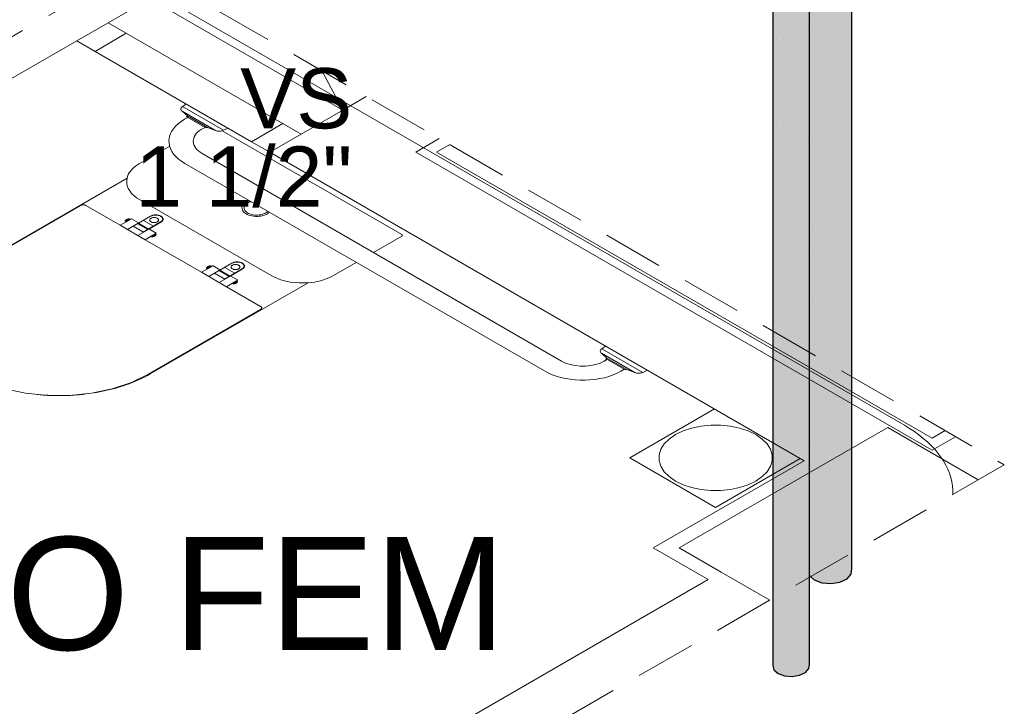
# Model space of a CAD drawing. Header units: millimetres. Extents: x 567 to 934, y -1 to 364.
# Tile 881 of 1056: x 809.23 to 812.5, y 64.82 to 67.1. Entities that reach past the tile are written whole.
import ezdxf

# ---------------------------------------------------------------- set-up
doc = ezdxf.new("R2010")
doc.units = ezdxf.units.MM
doc.header["$MEASUREMENT"] = 0
doc.linetypes.add('JIS_02_2.0', pattern=[0.3, 0.2, -0.1])
doc.linetypes.add('NULL', pattern=[0])
for name, color, linetype, lineweight in [('A-ANNO-SYMB', 7, 'Continuous', 9), ('A-AREA-IDEN', 7, 'Continuous', 9), ('A-DETL-THIN', 7, 'Continuous', 18), ('A-GENM', 7, 'Continuous', 13), ('A-GLAZ', 7, 'Continuous', 13), ('A-GLAZ-SILL', 7, 'Continuous', 13), ('A-WALL', 7, 'Continuous', 25), ('AF-Condutos', 140, 'Continuous', 25), ('ARQ-ALV-REB', 7, 'Continuous', 18), ('Caixas e Ralos - TIGRE', 7, 'Continuous', 13), ('DI-Área do detalhe', 10, 'JIS_02_2.0', 0), ('Peças hidrossanitárias', 7, 'Continuous', 13), ('S-COLS', 7, 'Continuous', 13), ('Textos', 7, 'Continuous', 9)]:
    doc.layers.add(name, color=color, linetype=linetype, lineweight=lineweight)
doc.styles.add('Arial', font='arial.ttf')

msp = doc.modelspace()

# ---------------------------------------------------------------- hatches: boundary and pattern name
at = {"layer": 'AF-Condutos', "linetype": 'Continuous'}
for points in [[(811.8565, 65.2528), (811.8616, 65.2482), (811.8715, 70.4435), (811.8727, 70.8845), (811.8565, 65.3903)], [(811.7349, 64.9546), (811.7388, 64.9401), (811.7388, 70.5684)], [(811.7349, 64.9546), (811.7388, 70.5316), (811.7349, 70.5359)], [(811.7388, 64.9401), (811.7527, 64.9278), (811.7527, 70.5561)], [(811.7527, 64.9278), (811.7741, 64.9198), (811.7741, 70.5481)], [(811.7741, 64.9198), (811.7992, 64.9175), (811.7992, 70.5458)], [(811.7992, 64.9175), (811.8238, 64.9213), (811.8238, 70.5496)], [(811.8238, 64.9213), (811.8436, 64.9305), (811.8436, 70.5588)], [(811.8552, 64.9436), (811.8565, 70.5311), (811.8492, 70.5285), (811.8488, 70.4826), (811.8436, 70.5227), (811.8436, 64.9305), (811.8549, 70.4464)], [(811.8613, 67.0208), (811.8613, 70.5328), (811.8565, 65.3903)], [(811.7388, 70.5301), (811.7388, 64.9401), (811.7526, 70.5249)], [(811.7527, 70.5214), (811.7527, 64.9278), (811.7739, 70.5168)], [(811.7991, 70.5159), (811.7741, 70.5189), (811.7741, 64.9198)], [(811.7992, 64.9175), (811.8237, 70.5195), (811.7992, 70.5167)], [(811.8435, 70.5218), (811.8238, 70.5195), (811.8238, 64.9213)], [(811.8549, 70.4509), (811.8436, 64.9305), (811.8552, 64.9436)], [(811.8552, 64.9436), (811.8565, 64.9583), (811.8565, 70.4494)], [(811.8565, 65.2528), (811.8565, 70.4429), (811.8565, 70.4496)], [(811.8565, 65.3903), (811.8612, 70.4438), (811.8565, 70.4495)], [(811.8613, 67.0208), (811.8714, 70.4409), (811.8613, 70.4466)], [(811.8616, 65.2482), (811.8727, 65.2384), (811.8964, 70.4473), (811.8715, 70.4448)], [(811.8984, 65.2287), (811.9285, 65.226), (811.958, 65.2306), (811.9818, 65.2417), (811.9957, 65.2574), (811.9973, 65.275), (811.9973, 70.1916), (811.9971, 70.3815), (811.8964, 70.4397), (811.8727, 65.2384)]]:
    msp.add_hatch(color=151, dxfattribs=at).paths.add_polyline_path(points)

# ---------------------------------------------------------------- linework, layer by layer
at = {"layer": 'A-ANNO-SYMB', "color": 8, "linetype": 'Continuous', "lineweight": 5}
msp.add_line((812.1722, 65.7517), (809.5727, 67.2525), dxfattribs=at)
msp.add_lwpolyline([(812.3335, 65.5222), (812.3333, 65.5363), (812.3321, 65.5504), (812.3297, 65.5645), (812.3263, 65.5785), (812.3217, 65.5924), (812.3162, 65.6061), (812.3095, 65.6197), (812.3018, 65.6332), (812.2931, 65.6464), (812.2834, 65.6594), (812.2727, 65.6721), (812.2611, 65.6845), (812.2485, 65.6966), (812.2349, 65.7084), (812.2205, 65.7198), (812.2052, 65.7309), (812.1891, 65.7415), (812.1722, 65.7517), (812.1722, 65.7517)], dxfattribs=at)
at = {"layer": 'A-DETL-THIN', "color": 8, "lineweight": 5}
msp.add_line((810.2391, 66.9282), (810.307, 66.7987), dxfattribs=at)
at = {"layer": 'A-GENM', "color": 8, "lineweight": 5}
for p, q in [((810.6188, 66.6587), (810.6623, 66.6839)), ((812.2642, 65.7087), (810.6188, 66.6587)), ((812.3077, 65.7339), (812.2642, 65.7087))]:
    msp.add_line(p, q, dxfattribs=at)
at = {"layer": 'A-GLAZ', "color": 8, "lineweight": 5}
for p, q in [((809.6661, 67.1687), (809.5276, 67.0887)), ((810.307, 66.7987), (809.6661, 67.1687)), ((809.4236, 67.0287), (809.5276, 67.0887)), ((809.5276, 67.0887), (810.1684, 66.7187)), ((809.5882, 67.0537), (809.4843, 66.9937)), ((809.4843, 66.9937), (809.4236, 67.0287)), ((810.1684, 66.7187), (810.307, 66.7987)), ((810.0039, 66.6937), (810.1078, 66.7537)), ((810.1684, 66.7187), (810.0645, 66.6587)), ((810.0645, 66.6587), (810.0039, 66.6937))]:
    msp.add_line(p, q, dxfattribs=at)
at = {"layer": 'A-GLAZ-SILL', "color": 8, "lineweight": 5}
msp.add_line((810.0039, 66.6937), (809.4843, 66.9937), dxfattribs=at)
at = {"layer": 'A-WALL', "color": 8, "lineweight": 5}
for p, q in [((806.306, 65.2287), (809.4236, 67.0287)), ((810.3851, 66.8439), (810.307, 66.7987)), ((810.5495, 66.6587), (810.6276, 66.7039)), ((810.0645, 66.6587), (811.8391, 65.6341)), ((812.2642, 65.6687), (810.5495, 66.6587)), ((811.8824, 65.6091), (812.1168, 65.7445)), ((812.1168, 65.7445), (812.4177, 65.5708)), ((812.3424, 65.7139), (812.2642, 65.6687)), ((811.8391, 65.6341), (811.3374, 65.3445)), ((811.424, 65.3445), (811.8824, 65.6091)), ((811.3374, 65.3445), (811.52, 65.2391)), ((811.5633, 65.2641), (811.424, 65.3445)), ((811.52, 65.2391), (808.904, 63.7287)), ((811.7249, 65.1708), (811.5633, 65.2641))]:
    msp.add_line(p, q, dxfattribs=at)
at = {"layer": 'AF-Condutos'}
for p, q in [((811.7349, 70.5359), (811.7349, 64.9546)), ((811.8565, 65.2528), (811.8565, 70.4429)), ((811.9973, 65.275), (811.9973, 70.1916)), ((811.9957, 65.2574), (811.9973, 65.275)), ((811.8565, 65.2528), (811.8616, 65.2482)), ((811.8565, 64.9583), (811.8565, 65.2528)), ((811.8616, 65.2482), (811.8727, 65.2384)), ((811.8727, 65.2384), (811.8984, 65.2287)), ((811.958, 65.2306), (811.9818, 65.2417)), ((811.9818, 65.2417), (811.9957, 65.2574)), ((811.8984, 65.2287), (811.9285, 65.226)), ((811.9285, 65.226), (811.958, 65.2306)), ((811.7349, 64.9546), (811.7388, 64.9401)), ((811.7388, 64.9401), (811.7527, 64.9278)), ((811.8436, 64.9305), (811.8552, 64.9436)), ((811.8552, 64.9436), (811.8565, 64.9583)), ((811.7527, 64.9278), (811.7741, 64.9198)), ((811.7741, 64.9198), (811.7992, 64.9175)), ((811.7992, 64.9175), (811.8238, 64.9213)), ((811.8238, 64.9213), (811.8436, 64.9305))]:
    msp.add_line(p, q, dxfattribs=at)
at = {"layer": 'ARQ-ALV-REB', "color": 8, "lineweight": 5}
for p, q in [((811.2605, 65.6437), (811.5415, 65.806)), ((811.5454, 65.4792), (811.2605, 65.6437)), ((811.8264, 65.6415), (811.5454, 65.4792))]:
    msp.add_line(p, q, dxfattribs=at)
at = {"layer": 'Caixas e Ralos - TIGRE', "color": 8, "lineweight": 5}
for p, q in [((811.5415, 65.806), (811.2605, 65.6437)), ((811.2605, 65.6437), (811.5454, 65.4792)), ((811.5454, 65.4792), (811.8264, 65.6415))]:
    msp.add_line(p, q, dxfattribs=at)
for points in [[(811.6788, 65.5667), (811.6999, 65.5813), (811.7163, 65.5977), (811.7276, 65.6155), (811.7333, 65.6342), (811.7333, 65.6532), (811.7276, 65.6719), (811.7163, 65.6898), (811.6999, 65.7062), (811.6788, 65.7207), (811.6536, 65.7329), (811.6251, 65.7424), (811.5942, 65.7489), (811.5618, 65.7522), (811.529, 65.7522), (811.4966, 65.7489), (811.4657, 65.7424), (811.4372, 65.7329), (811.412, 65.7207)], [(811.412, 65.7207), (811.3909, 65.7062), (811.3745, 65.6898), (811.3632, 65.6719), (811.3575, 65.6532), (811.3575, 65.6342), (811.3632, 65.6155), (811.3745, 65.5977), (811.3909, 65.5813), (811.412, 65.5667), (811.4372, 65.5545), (811.4657, 65.545), (811.4966, 65.5385), (811.529, 65.5353), (811.5618, 65.5353), (811.5942, 65.5385), (811.6251, 65.545), (811.6536, 65.5545), (811.6788, 65.5667)]]:
    msp.add_lwpolyline(points, dxfattribs=at)
at = {"layer": 'DI-Área do detalhe'}
msp.add_lwpolyline([(805.9529, 65.1626), (809.625, 67.2827), (812.504, 65.6206), (808.8319, 63.5005), (805.9529, 65.1626)], dxfattribs=at)
at = {"layer": 'Peças hidrossanitárias', "color": 8, "lineweight": 5}
for p, q in [((809.7747, 66.81), (809.7874, 66.8187)), ((809.9109, 66.7314), (809.7747, 66.81)), ((809.7912, 66.7791), (809.7732, 66.7948)), ((809.7732, 66.7948), (809.8845, 66.7306)), ((809.7886, 66.777), (809.7912, 66.7791)), ((809.7929, 66.7745), (809.7886, 66.777)), ((809.8573, 66.7409), (809.7912, 66.7791)), ((809.8504, 66.7413), (809.7929, 66.7745)), ((809.8537, 66.7395), (809.8504, 66.7413)), ((809.8573, 66.7409), (809.8537, 66.7395)), ((809.8845, 66.7306), (809.8573, 66.7409)), ((809.9259, 66.7387), (809.9109, 66.7314)), ((809.9062, 66.7301), (810.5027, 66.3857)), ((809.6323, 66.6212), (809.733, 66.6793)), ((809.8399, 66.6544), (811.0339, 65.9651)), ((810.9767, 65.9321), (809.7827, 66.6214)), ((809.066, 66.2694), (809.5905, 66.5723)), ((809.0641, 66.2666), (809.4365, 66.4816)), ((809.4538, 66.4816), (809.5673, 66.4161)), ((809.6323, 66.5012), (810.0688, 66.2492)), ((809.6693, 66.446), (809.6114, 66.4126)), ((809.6284, 66.4234), (809.6684, 66.4465)), ((809.5673, 66.4161), (809.5872, 66.4276)), ((809.5673, 66.4161), (809.6505, 66.3681)), ((809.584, 66.4304), (809.5958, 66.4372)), ((809.5982, 66.4368), (809.5847, 66.429)), ((809.5872, 66.4276), (809.5847, 66.429)), ((809.5872, 66.4276), (809.6007, 66.4354)), ((809.6279, 66.4231), (809.5916, 66.4021)), ((809.5982, 66.4368), (809.6007, 66.4354)), ((809.6007, 66.4354), (809.6041, 66.4374)), ((809.6059, 66.4374), (809.6284, 66.4244)), ((809.6105, 66.4131), (809.6452, 66.3931)), ((809.6265, 66.4213), (809.6594, 66.4023)), ((809.6287, 66.4225), (809.6616, 66.4035)), ((809.6443, 66.3936), (809.7022, 66.427)), ((809.6454, 66.4322), (809.6784, 66.4132)), ((809.7031, 66.4264), (809.663, 66.4034)), ((809.663, 66.4034), (809.6262, 66.3821)), ((809.6703, 66.3795), (809.6505, 66.3681)), ((809.6648, 66.4033), (809.6873, 66.3903)), ((809.6838, 66.3873), (809.6703, 66.3795)), ((809.6728, 66.3781), (809.6703, 66.3795)), ((809.6728, 66.3781), (809.6863, 66.3859)), ((809.687, 66.3845), (809.6752, 66.3777)), ((809.6873, 66.3893), (809.6838, 66.3873)), ((809.6838, 66.3873), (809.6863, 66.3859)), ((810.5027, 66.3797), (810.4092, 66.3257)), ((809.6505, 66.3681), (809.8377, 66.26)), ((809.8661, 66.2811), (809.8544, 66.2743)), ((809.855, 66.2729), (809.8685, 66.2807)), ((809.8685, 66.2807), (809.871, 66.2793)), ((809.871, 66.2793), (809.8745, 66.2813)), ((809.8762, 66.2813), (809.8987, 66.2683)), ((809.8818, 66.2565), (809.9397, 66.2899)), ((809.8988, 66.2673), (809.9387, 66.2904)), ((810.352, 66.2927), (810.2767, 66.2492)), ((809.8377, 66.26), (809.8575, 66.2715)), ((809.9208, 66.212), (809.8377, 66.26)), ((809.8575, 66.2715), (809.855, 66.2729)), ((809.871, 66.2793), (809.8575, 66.2715)), ((809.8994, 66.2676), (809.8619, 66.246)), ((809.9156, 66.237), (809.8809, 66.257)), ((809.9298, 66.2462), (809.8969, 66.2652)), ((809.932, 66.2474), (809.8991, 66.2664)), ((809.9726, 66.2709), (809.9147, 66.2375)), ((809.9487, 66.2571), (809.9158, 66.2761)), ((809.9734, 66.2704), (809.9334, 66.2473)), ((810.1918, 66.2251), (809.6673, 65.9222)), ((809.9334, 66.2473), (809.8966, 66.226)), ((809.9407, 66.2235), (809.9208, 66.212)), ((809.9351, 66.2473), (809.9577, 66.2343)), ((809.9407, 66.2235), (809.9542, 66.2313)), ((809.9432, 66.222), (809.9407, 66.2235)), ((809.9567, 66.2298), (809.9432, 66.222)), ((809.9456, 66.2216), (809.9573, 66.2284)), ((809.9577, 66.2333), (809.9542, 66.2313)), ((809.9542, 66.2313), (809.9567, 66.2298)), ((809.9208, 66.212), (810.0343, 66.1465)), ((810.0343, 66.1365), (809.6619, 65.9215)), ((811.1838, 65.9751), (811.1658, 65.9908)), ((811.2771, 65.9266), (811.1658, 65.9908)), ((811.1673, 66.006), (811.1799, 66.0147)), ((811.1673, 66.006), (811.3034, 65.9274)), ((811.1812, 65.973), (811.1838, 65.9751)), ((811.1844, 65.9711), (811.1812, 65.973)), ((811.1838, 65.9751), (811.2499, 65.9369)), ((811.1844, 65.9711), (811.2419, 65.938)), ((811.2462, 65.9355), (811.2419, 65.938)), ((811.2499, 65.9369), (811.2462, 65.9355)), ((811.2771, 65.9266), (811.2499, 65.9369)), ((811.3185, 65.9347), (811.3034, 65.9274)), ((811.2605, 65.6437), (811.5415, 65.806)), ((811.5454, 65.4792), (811.2605, 65.6437)), ((811.8264, 65.6415), (811.5454, 65.4792))]:
    msp.add_line(p, q, dxfattribs=at)
for points in [[(809.7747, 66.81), (809.7729, 66.8086), (809.7714, 66.807), (809.7704, 66.8053), (809.7698, 66.8035), (809.7696, 66.8017), (809.7698, 66.7999), (809.7705, 66.7981), (809.7717, 66.7964), (809.7732, 66.7948)], [(809.7929, 66.7745), (809.7809, 66.768), (809.7699, 66.7608), (809.7601, 66.7531), (809.7516, 66.7449), (809.7444, 66.7363), (809.7386, 66.7274), (809.7342, 66.7182), (809.7313, 66.7088), (809.7299, 66.6993), (809.73, 66.6897), (809.7317, 66.6802), (809.7348, 66.6708), (809.7394, 66.6616), (809.7454, 66.6527), (809.7528, 66.6442), (809.7616, 66.6361), (809.7716, 66.6285), (809.7827, 66.6214)], [(809.8504, 66.7413), (809.8431, 66.7378), (809.8364, 66.7339), (809.8304, 66.7297), (809.8251, 66.7252), (809.8206, 66.7203), (809.8168, 66.7153), (809.814, 66.7101), (809.812, 66.7047), (809.8108, 66.6993), (809.8106, 66.6938), (809.8113, 66.6883), (809.8129, 66.6829), (809.8154, 66.6776), (809.8187, 66.6725), (809.8229, 66.6675), (809.8278, 66.6629), (809.8335, 66.6585), (809.8399, 66.6544)], [(809.8845, 66.7306), (809.8873, 66.7297), (809.8902, 66.729), (809.8933, 66.7286), (809.8964, 66.7285), (809.8995, 66.7286), (809.9026, 66.7289), (809.9056, 66.7295), (809.9083, 66.7304), (809.9109, 66.7314)], [(809.6323, 66.6212), (809.6251, 66.6167), (809.6184, 66.6119), (809.6123, 66.6068), (809.6069, 66.6015), (809.6022, 66.5959), (809.5981, 66.5902), (809.5949, 66.5843), (809.5923, 66.5783), (809.5905, 66.5723)], [(809.5905, 66.5723), (809.5894, 66.5637), (809.5897, 66.555), (809.5915, 66.5465), (809.5949, 66.5381), (809.5997, 66.5299), (809.6059, 66.522), (809.6135, 66.5146), (809.6223, 66.5076), (809.6323, 66.5012)], [(809.4538, 66.4816), (809.4522, 66.4824), (809.4504, 66.483), (809.4484, 66.4834), (809.4463, 66.4836), (809.4441, 66.4836), (809.442, 66.4834), (809.44, 66.483), (809.4382, 66.4824), (809.4365, 66.4816)], [(809.9866, 66.4937), (809.9825, 66.491), (809.979, 66.4881), (809.9762, 66.4849), (809.9741, 66.4815), (809.9728, 66.478), (809.9722, 66.4745), (809.9725, 66.4709), (809.9735, 66.4673), (809.9752, 66.4639), (809.9778, 66.4606), (809.981, 66.4576), (809.9848, 66.4548), (809.9893, 66.4523), (809.9942, 66.4501), (809.9996, 66.4483), (810.0053, 66.447), (810.0113, 66.446), (810.0174, 66.4455), (810.0236, 66.4455), (810.0298, 66.4459), (810.0358, 66.4467), (810.0416, 66.448), (810.0471, 66.4497), (810.0521, 66.4518), (810.0567, 66.4542), (810.0607, 66.457), (810.064, 66.46)], [(809.9918, 66.4907), (809.9882, 66.4884), (809.9853, 66.4859), (809.9829, 66.4832), (809.9811, 66.4803), (809.98, 66.4773), (809.9796, 66.4742), (809.9798, 66.4711), (809.9807, 66.4681), (809.9823, 66.4652), (809.9845, 66.4624), (809.9873, 66.4598), (809.9906, 66.4574), (809.9945, 66.4553), (809.9987, 66.4535), (810.0034, 66.452), (810.0083, 66.4509), (810.0135, 66.4501), (810.0187, 66.4497), (810.0241, 66.4497), (810.0293, 66.4502), (810.0344, 66.4509), (810.0394, 66.4521), (810.044, 66.4536), (810.0482, 66.4555), (810.052, 66.4576), (810.0554, 66.46), (810.0581, 66.4626)], [(809.9974, 66.4985), (809.9961, 66.498), (809.9948, 66.4976), (809.9935, 66.4971), (809.9923, 66.4966), (809.9911, 66.496), (809.9899, 66.4955), (809.9888, 66.4949), (809.9876, 66.4943), (809.9866, 66.4937)], [(810.0032, 66.4954), (810.0018, 66.495), (810.0004, 66.4946), (809.9991, 66.4941), (809.9978, 66.4936), (809.9965, 66.4931), (809.9952, 66.4925), (809.994, 66.492), (809.9929, 66.4914), (809.9918, 66.4907)], [(809.703, 66.4264), (809.7049, 66.4277), (809.7065, 66.429), (809.7079, 66.4305), (809.709, 66.432), (809.7097, 66.4336), (809.7101, 66.4352), (809.7102, 66.4369), (809.71, 66.4385), (809.7094, 66.4401), (809.7085, 66.4417), (809.7073, 66.4432), (809.7058, 66.4446), (809.704, 66.4459), (809.702, 66.447), (809.6998, 66.448), (809.6974, 66.4489), (809.6948, 66.4496), (809.6921, 66.4501), (809.6893, 66.4504), (809.6864, 66.4506), (809.6836, 66.4505), (809.6808, 66.4503), (809.678, 66.4499), (809.6754, 66.4493), (809.6729, 66.4485), (809.6705, 66.4476), (809.6684, 66.4465)], [(809.7022, 66.427), (809.704, 66.4281), (809.7055, 66.4294), (809.7068, 66.4308), (809.7078, 66.4322), (809.7085, 66.4337), (809.7089, 66.4353), (809.709, 66.4369), (809.7088, 66.4384), (809.7082, 66.4399), (809.7074, 66.4414), (809.7062, 66.4428), (809.7048, 66.4442), (809.7031, 66.4454), (809.7012, 66.4465), (809.6991, 66.4475), (809.6968, 66.4483), (809.6943, 66.449), (809.6918, 66.4494), (809.6891, 66.4498), (809.6864, 66.4499), (809.6837, 66.4498), (809.681, 66.4496), (809.6784, 66.4492), (809.6759, 66.4486), (809.6735, 66.4479), (809.6713, 66.447), (809.6693, 66.446)], [(809.584, 66.4304), (809.584, 66.4302), (809.5839, 66.4301), (809.5839, 66.4299), (809.584, 66.4297), (809.5841, 66.4296), (809.5842, 66.4294), (809.5843, 66.4293), (809.5845, 66.4291), (809.5847, 66.429)], [(809.5884, 66.4347), (809.5877, 66.4343), (809.5871, 66.4338), (809.5865, 66.4334), (809.586, 66.4329), (809.5855, 66.4324), (809.5851, 66.4319), (809.5847, 66.4314), (809.5843, 66.4309), (809.584, 66.4304)], [(809.5958, 66.4372), (809.5949, 66.437), (809.594, 66.4368), (809.5931, 66.4366), (809.5922, 66.4363), (809.5914, 66.436), (809.5906, 66.4357), (809.5898, 66.4354), (809.5891, 66.435), (809.5884, 66.4347)], [(809.5982, 66.4368), (809.598, 66.4369), (809.5977, 66.437), (809.5975, 66.4371), (809.5972, 66.4371), (809.5969, 66.4372), (809.5966, 66.4372), (809.5963, 66.4372), (809.5961, 66.4372), (809.5958, 66.4372)], [(809.6059, 66.4374), (809.6057, 66.4374), (809.6055, 66.4375), (809.6053, 66.4375), (809.6051, 66.4376), (809.6049, 66.4376), (809.6047, 66.4375), (809.6045, 66.4375), (809.6043, 66.4374), (809.6041, 66.4374)], [(809.6284, 66.4234), (809.6285, 66.4234), (809.6285, 66.4235), (809.6286, 66.4235), (809.6286, 66.4236), (809.6287, 66.4236), (809.6287, 66.4237), (809.6287, 66.4237), (809.6287, 66.4238), (809.6287, 66.4239), (809.6287, 66.4239), (809.6287, 66.424), (809.6287, 66.424), (809.6287, 66.4241), (809.6286, 66.4242), (809.6286, 66.4242), (809.6285, 66.4243), (809.6285, 66.4243), (809.6284, 66.4244)], [(809.6702, 66.4394), (809.6686, 66.4383), (809.6673, 66.437), (809.6665, 66.4356), (809.666, 66.4342), (809.666, 66.4327), (809.6664, 66.4313), (809.6673, 66.4299), (809.6686, 66.4286), (809.6702, 66.4275), (809.6721, 66.4266), (809.6743, 66.4258), (809.6767, 66.4253), (809.6792, 66.4251), (809.6817, 66.4251), (809.6842, 66.4253), (809.6866, 66.4258), (809.6888, 66.4265), (809.6908, 66.4275)], [(809.6908, 66.4275), (809.6919, 66.4282), (809.6929, 66.429), (809.6937, 66.4299), (809.6943, 66.4308), (809.6947, 66.4317), (809.695, 66.4327), (809.695, 66.4337), (809.6949, 66.4346), (809.6946, 66.4356), (809.694, 66.4365), (809.6933, 66.4374), (809.6924, 66.4382), (809.6914, 66.439), (809.6902, 66.4397), (809.6889, 66.4403), (809.6874, 66.4408), (809.6859, 66.4412), (809.6843, 66.4415), (809.6826, 66.4417), (809.6809, 66.4418), (809.6792, 66.4418), (809.6776, 66.4417), (809.6759, 66.4414), (809.6744, 66.441), (809.6729, 66.4406), (809.6715, 66.44), (809.6702, 66.4394)], [(809.6648, 66.4033), (809.6646, 66.4034), (809.6644, 66.4035), (809.6642, 66.4035), (809.664, 66.4035), (809.6638, 66.4035), (809.6636, 66.4035), (809.6634, 66.4035), (809.6632, 66.4034), (809.663, 66.4033)], [(809.6752, 66.3777), (809.6761, 66.3779), (809.677, 66.3781), (809.6779, 66.3783), (809.6788, 66.3786), (809.6796, 66.3789), (809.6804, 66.3792), (809.6812, 66.3795), (809.6819, 66.3799), (809.6826, 66.3802)], [(809.6826, 66.3802), (809.6833, 66.3806), (809.6839, 66.3811), (809.6845, 66.3815), (809.685, 66.382), (809.6855, 66.3825), (809.6859, 66.383), (809.6863, 66.3835), (809.6867, 66.384), (809.687, 66.3845)], [(809.687, 66.3845), (809.687, 66.3847), (809.687, 66.3848), (809.687, 66.385), (809.687, 66.3852), (809.6869, 66.3853), (809.6868, 66.3855), (809.6867, 66.3856), (809.6865, 66.3858), (809.6863, 66.3859)], [(809.6873, 66.3893), (809.6874, 66.3894), (809.6874, 66.3894), (809.6875, 66.3895), (809.6875, 66.3895), (809.6876, 66.3896), (809.6876, 66.3897), (809.6876, 66.3897), (809.6876, 66.3898), (809.6877, 66.3898), (809.6876, 66.3899), (809.6876, 66.39), (809.6876, 66.39), (809.6876, 66.3901), (809.6875, 66.3901), (809.6875, 66.3902), (809.6874, 66.3902), (809.6874, 66.3903), (809.6873, 66.3903)], [(810.5027, 66.3797), (810.5035, 66.3803), (810.5042, 66.3809), (810.5046, 66.3816), (810.5048, 66.3824), (810.5048, 66.3831), (810.5046, 66.3838), (810.5042, 66.3845), (810.5035, 66.3852), (810.5027, 66.3857)], [(809.6728, 66.3781), (809.673, 66.378), (809.6733, 66.3779), (809.6735, 66.3778), (809.6738, 66.3778), (809.6741, 66.3777), (809.6744, 66.3777), (809.6747, 66.3777), (809.6749, 66.3777), (809.6752, 66.3777)], [(809.8661, 66.2811), (809.8652, 66.2809), (809.8643, 66.2807), (809.8634, 66.2805), (809.8626, 66.2802), (809.8617, 66.2799), (809.8609, 66.2796), (809.8602, 66.2793), (809.8594, 66.2789), (809.8587, 66.2786)], [(809.8685, 66.2807), (809.8683, 66.2808), (809.8681, 66.2809), (809.8678, 66.281), (809.8676, 66.2811), (809.8673, 66.2811), (809.867, 66.2811), (809.8667, 66.2811), (809.8664, 66.2811), (809.8661, 66.2811)], [(809.8762, 66.2813), (809.8761, 66.2813), (809.8759, 66.2814), (809.8757, 66.2814), (809.8755, 66.2815), (809.8753, 66.2815), (809.875, 66.2814), (809.8748, 66.2814), (809.8747, 66.2813), (809.8745, 66.2813)], [(809.9406, 66.2833), (809.9389, 66.2821), (809.9377, 66.2809), (809.9368, 66.2795), (809.9364, 66.2781), (809.9364, 66.2766), (809.9368, 66.2752), (809.9377, 66.2738), (809.9389, 66.2725), (809.9406, 66.2714), (809.9425, 66.2705), (809.9447, 66.2697), (809.9471, 66.2692), (809.9496, 66.269), (809.9521, 66.269), (809.9546, 66.2692), (809.957, 66.2697), (809.9592, 66.2705), (809.9611, 66.2714)], [(809.9734, 66.2704), (809.9753, 66.2716), (809.9769, 66.2729), (809.9783, 66.2744), (809.9793, 66.2759), (809.9801, 66.2775), (809.9805, 66.2791), (809.9806, 66.2808), (809.9803, 66.2824), (809.9798, 66.284), (809.9789, 66.2856), (809.9776, 66.2871), (809.9762, 66.2885), (809.9744, 66.2898), (809.9724, 66.2909), (809.9701, 66.2919), (809.9677, 66.2928), (809.9651, 66.2935), (809.9624, 66.294), (809.9596, 66.2943), (809.9568, 66.2945), (809.9539, 66.2944), (809.9511, 66.2942), (809.9484, 66.2938), (809.9457, 66.2932), (809.9432, 66.2924), (809.9409, 66.2914), (809.9388, 66.2903)], [(809.9726, 66.2709), (809.9744, 66.272), (809.9759, 66.2733), (809.9772, 66.2747), (809.9782, 66.2761), (809.9789, 66.2776), (809.9793, 66.2792), (809.9794, 66.2808), (809.9791, 66.2823), (809.9786, 66.2838), (809.9777, 66.2853), (809.9766, 66.2867), (809.9752, 66.2881), (809.9735, 66.2893), (809.9716, 66.2904), (809.9695, 66.2914), (809.9672, 66.2922), (809.9647, 66.2928), (809.9621, 66.2933), (809.9595, 66.2937), (809.9568, 66.2938), (809.9541, 66.2937), (809.9514, 66.2935), (809.9488, 66.2931), (809.9463, 66.2925), (809.9439, 66.2918), (809.9417, 66.2909), (809.9397, 66.2899)], [(809.9611, 66.2714), (809.9623, 66.2721), (809.9632, 66.2729), (809.964, 66.2738), (809.9647, 66.2747), (809.9651, 66.2756), (809.9653, 66.2766), (809.9654, 66.2776), (809.9653, 66.2785), (809.9649, 66.2795), (809.9644, 66.2804), (809.9637, 66.2813), (809.9628, 66.2822), (809.9617, 66.2829), (809.9605, 66.2836), (809.9592, 66.2842), (809.9578, 66.2847), (809.9562, 66.2851), (809.9546, 66.2855), (809.953, 66.2856), (809.9513, 66.2857), (809.9496, 66.2857), (809.9479, 66.2856), (809.9463, 66.2853), (809.9447, 66.2849), (809.9432, 66.2845), (809.9418, 66.2839), (809.9406, 66.2833)], [(809.0641, 66.2666), (809.0168, 66.234), (808.9799, 66.1972), (808.9547, 66.1572), (808.942, 66.1153), (808.942, 66.0728), (808.9547, 66.0309), (808.9799, 65.9909), (809.0168, 65.9541), (809.0641, 65.9215), (809.1206, 65.8941), (809.1844, 65.8729), (809.2536, 65.8583), (809.3262, 65.8509), (809.3999, 65.8509), (809.4724, 65.8583), (809.5416, 65.8729), (809.6054, 65.8941), (809.6619, 65.9215)], [(809.8544, 66.2743), (809.8543, 66.2741), (809.8543, 66.274), (809.8543, 66.2738), (809.8543, 66.2736), (809.8544, 66.2735), (809.8545, 66.2733), (809.8547, 66.2732), (809.8548, 66.273), (809.855, 66.2729)], [(809.8587, 66.2786), (809.8581, 66.2782), (809.8574, 66.2777), (809.8569, 66.2773), (809.8563, 66.2768), (809.8558, 66.2763), (809.8554, 66.2759), (809.855, 66.2753), (809.8547, 66.2748), (809.8544, 66.2743)], [(809.8987, 66.2673), (809.8989, 66.2674), (809.899, 66.2675), (809.8991, 66.2676), (809.8991, 66.2677), (809.8991, 66.2678), (809.8991, 66.2679), (809.899, 66.2681), (809.8989, 66.2682), (809.8987, 66.2683)], [(809.9351, 66.2473), (809.935, 66.2473), (809.9348, 66.2474), (809.9346, 66.2474), (809.9344, 66.2475), (809.9342, 66.2475), (809.934, 66.2474), (809.9338, 66.2474), (809.9336, 66.2473), (809.9334, 66.2473)], [(810.0688, 66.2492), (810.0799, 66.2434), (810.092, 66.2383), (810.1049, 66.234), (810.1184, 66.2304), (810.1326, 66.2276), (810.1472, 66.2257), (810.162, 66.2246), (810.1769, 66.2244), (810.1918, 66.2251)], [(810.1918, 66.2251), (810.2024, 66.2261), (810.2128, 66.2276), (810.223, 66.2295), (810.2329, 66.2318), (810.2425, 66.2345), (810.2517, 66.2377), (810.2605, 66.2412), (810.2688, 66.245), (810.2767, 66.2492)], [(809.9432, 66.222), (809.9434, 66.2219), (809.9436, 66.2218), (809.9439, 66.2217), (809.9442, 66.2217), (809.9444, 66.2216), (809.9447, 66.2216), (809.945, 66.2216), (809.9453, 66.2216), (809.9456, 66.2216)], [(809.9456, 66.2216), (809.9465, 66.2218), (809.9474, 66.222), (809.9483, 66.2222), (809.9491, 66.2225), (809.95, 66.2228), (809.9508, 66.2231), (809.9515, 66.2234), (809.9523, 66.2238), (809.953, 66.2242)], [(809.953, 66.2242), (809.9536, 66.2246), (809.9543, 66.225), (809.9548, 66.2254), (809.9554, 66.2259), (809.9559, 66.2264), (809.9563, 66.2269), (809.9567, 66.2274), (809.957, 66.2279), (809.9573, 66.2284)], [(809.9573, 66.2284), (809.9574, 66.2286), (809.9574, 66.2288), (809.9574, 66.2289), (809.9574, 66.2291), (809.9573, 66.2292), (809.9572, 66.2294), (809.957, 66.2295), (809.9569, 66.2297), (809.9567, 66.2298)], [(809.9577, 66.2333), (809.9577, 66.2333), (809.9578, 66.2333), (809.9578, 66.2334), (809.9579, 66.2335), (809.9579, 66.2335), (809.958, 66.2336), (809.958, 66.2336), (809.958, 66.2337), (809.958, 66.2338), (809.958, 66.2338), (809.958, 66.2339), (809.958, 66.2339), (809.9579, 66.234), (809.9579, 66.2341), (809.9578, 66.2341), (809.9578, 66.2342), (809.9577, 66.2342), (809.9577, 66.2343)], [(810.0343, 66.1365), (810.035, 66.1369), (810.0357, 66.1374), (810.0362, 66.138), (810.0367, 66.1385), (810.0371, 66.1391), (810.0374, 66.1397), (810.0377, 66.1403), (810.0378, 66.1409), (810.0379, 66.1415), (810.0378, 66.1421), (810.0377, 66.1427), (810.0374, 66.1433), (810.0371, 66.1439), (810.0367, 66.1445), (810.0362, 66.145), (810.0357, 66.1455), (810.035, 66.146), (810.0343, 66.1465)], [(811.1673, 66.006), (811.1655, 66.0046), (811.164, 66.003), (811.1629, 66.0013), (811.1623, 65.9995), (811.1621, 65.9977), (811.1624, 65.9959), (811.1631, 65.9941), (811.1643, 65.9924), (811.1658, 65.9908)], [(811.0339, 65.9651), (811.0472, 65.9586), (811.0623, 65.9536), (811.0787, 65.9501), (811.0959, 65.9484), (811.1133, 65.9484), (811.1305, 65.9501), (811.1469, 65.9536), (811.1619, 65.9586), (811.1753, 65.9651)], [(811.1753, 65.9651), (811.1764, 65.9657), (811.1775, 65.9663), (811.1785, 65.967), (811.1795, 65.9677), (811.1806, 65.9683), (811.1816, 65.969), (811.1825, 65.9697), (811.1835, 65.9704), (811.1844, 65.9711)], [(809.5758, 65.8821), (809.5869, 65.8858), (809.5977, 65.8898), (809.6084, 65.8939), (809.6188, 65.8982), (809.629, 65.9026), (809.6389, 65.9073), (809.6486, 65.9121), (809.6581, 65.9171), (809.6673, 65.9222)], [(810.9767, 65.9321), (810.989, 65.9256), (811.0022, 65.9198), (811.0162, 65.9148), (811.031, 65.9105), (811.0464, 65.907), (811.0623, 65.9044), (811.0785, 65.9026), (811.095, 65.9016), (811.1116, 65.9016), (811.128, 65.9024), (811.1443, 65.904), (811.1603, 65.9066), (811.1758, 65.9099), (811.1907, 65.9141), (811.2049, 65.919), (811.2182, 65.9247), (811.2306, 65.931), (811.2419, 65.938)], [(811.2771, 65.9266), (811.2799, 65.9257), (811.2828, 65.925), (811.2858, 65.9246), (811.289, 65.9245), (811.2921, 65.9246), (811.2952, 65.9249), (811.2981, 65.9255), (811.3009, 65.9264), (811.3034, 65.9274)], [(809.3875, 65.8506), (809.3947, 65.8509), (809.4018, 65.8512), (809.4089, 65.8515), (809.416, 65.852), (809.4231, 65.8525), (809.4301, 65.8531), (809.4372, 65.8537), (809.4442, 65.8545), (809.4512, 65.8552)], [(809.4842, 65.8599), (809.4944, 65.8617), (809.5045, 65.8636), (809.5145, 65.8657), (809.5244, 65.8679), (809.5342, 65.8702), (809.544, 65.8727), (809.5536, 65.8753), (809.5631, 65.8781), (809.5724, 65.881)], [(809.292, 65.8541), (809.2971, 65.8536), (809.3023, 65.8532), (809.3074, 65.8527), (809.3126, 65.8523), (809.3177, 65.852), (809.3229, 65.8516), (809.3281, 65.8513), (809.3333, 65.8511), (809.3385, 65.8509)]]:
    msp.add_lwpolyline(points, dxfattribs=at)
at = {"layer": 'S-COLS', "color": 8, "lineweight": 5}
for p, q in [((812.1168, 65.7445), (811.8824, 65.6091)), ((812.2561, 65.6641), (812.1168, 65.7445)), ((812.4177, 65.5708), (812.2561, 65.6641)), ((811.8824, 65.6091), (811.424, 65.3445)), ((811.424, 65.3445), (811.5633, 65.2641)), ((811.5633, 65.2641), (811.7249, 65.1708))]:
    msp.add_line(p, q, dxfattribs=at)

# ---------------------------------------------------------------- texts
at = {"layer": 'A-AREA-IDEN', "color": 8, "linetype": 'NULL', "lineweight": 5, "insert": (807.5014, 65.0003), "char_height": 0.375, "width": 6.697409, "attachment_point": 7, "line_spacing_factor": 0.6, "style": 'Arial'}
msp.add_mtext('LAVABO FEM', dxfattribs=at)
at = {"layer": 'Textos', "linetype": 'NULL', "char_height": 0.2, "attachment_point": 9, "line_spacing_factor": 0.6, "style": 'Arial'}
for s, insert, width in [('VS', (810.3388, 66.7349), 0.745732), ('1 1/2"', (810.3388, 66.4749), 1.440854)]:
    msp.add_mtext(s, dxfattribs=dict(at, insert=insert, width=width))

doc.saveas('drawing.dxf')
